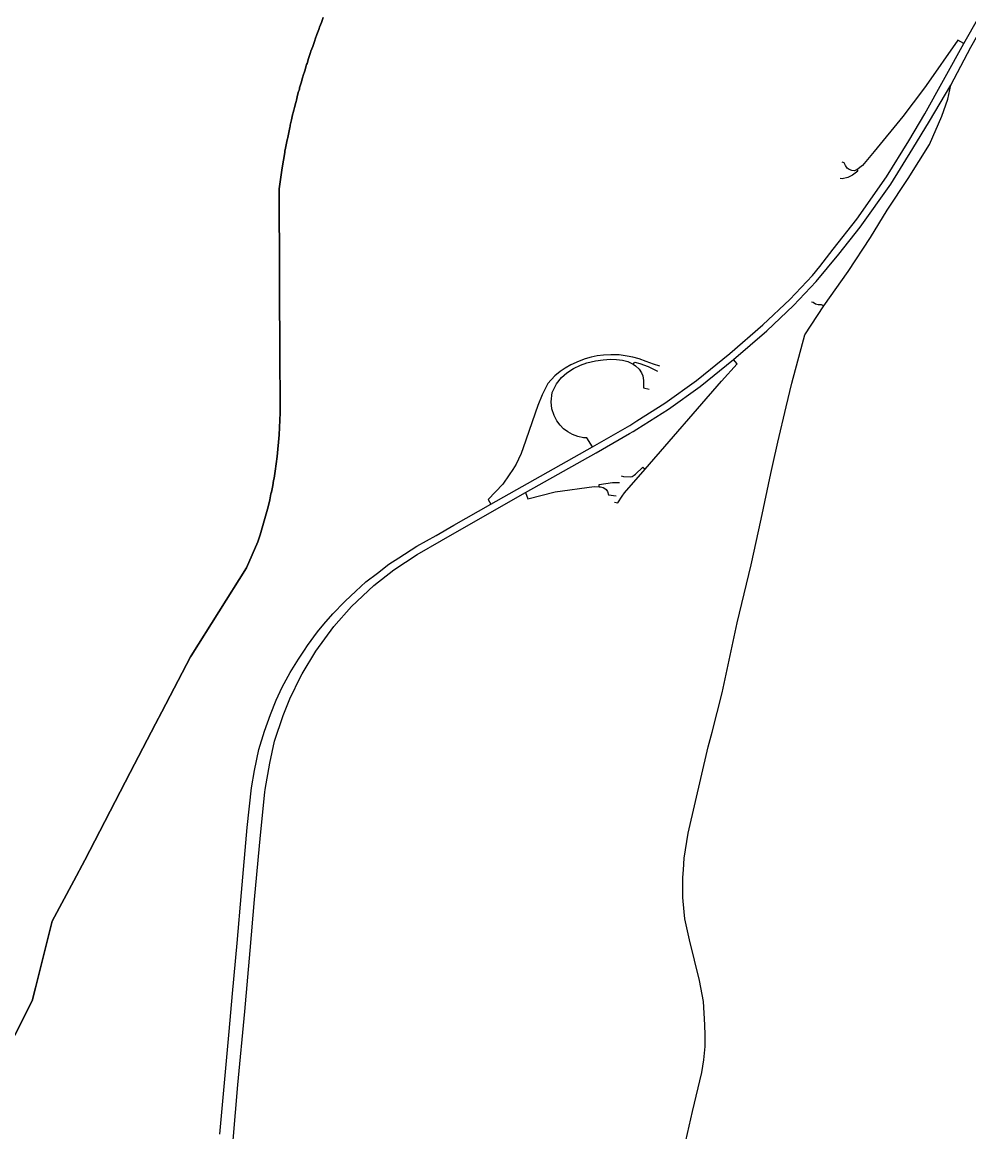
# Model space of a CAD drawing. Extents: x 0 to 34, y 0 to 22.
# Drawn here: x 5.1018 to 5.2107, y 14.8356 to 14.9632 of the extents above; entities that cross this region are included whole.
import ezdxf

# ---------------------------------------------------------------- set-up
doc = ezdxf.new("R2010")
doc.units = 0
for name, color, linetype in [('GM_X_Corporation', 7, 'Continuous'), ('GM_X_Interchange_Ramps', 7, 'Continuous'), ('GM_X_Interstate_Route', 7, 'Continuous'), ('GM_X_State_Route', 7, 'Continuous')]:
    doc.layers.add(name, color=color, linetype=linetype)

msp = doc.modelspace()

# ---------------------------------------------------------------- linework, layer by layer
at = {"layer": 'GM_X_Corporation'}
for points in [[(5.09888, 14.84268), (5.10294, 14.85064), (5.10333, 14.85216), (5.10479, 14.85797), (5.10499, 14.85876), (5.10526, 14.85981), (5.10773, 14.86444), (5.109, 14.86683), (5.11423, 14.8769), (5.11715, 14.88251), (5.11787, 14.8839), (5.12117, 14.89024), (5.12124, 14.89035), (5.1276, 14.90047), (5.12891, 14.90345), (5.12918, 14.90424), (5.12943, 14.90505), (5.12966, 14.90585), (5.12988, 14.90666), (5.13009, 14.90747), (5.13028, 14.90829), (5.13043, 14.90897), (5.13046, 14.90911), (5.13047, 14.90916), (5.13063, 14.90994), (5.13072, 14.91049), (5.13078, 14.91076), (5.13082, 14.91105), (5.13091, 14.91159), (5.13103, 14.91242), (5.13114, 14.91325), (5.13123, 14.91409), (5.13131, 14.91492), (5.13137, 14.91576), (5.13142, 14.9166), (5.13145, 14.91744), (5.13147, 14.91828), (5.13147, 14.91915), (5.13147, 14.92033), (5.13145, 14.92386), (5.13137, 14.94406), (5.1317, 14.94647), (5.13201, 14.94824), (5.13204, 14.94841), (5.13206, 14.94852), (5.13218, 14.9491), (5.13229, 14.94968), (5.13232, 14.94982), (5.13235, 14.94996), (5.13247, 14.95054), (5.13259, 14.95112), (5.13263, 14.95126), (5.13265, 14.95139), (5.13279, 14.95197), (5.13292, 14.95255), (5.13296, 14.95269), (5.13299, 14.95282), (5.13313, 14.95338), (5.13313, 14.9534), (5.13328, 14.95397), (5.13331, 14.95411), (5.13335, 14.95424), (5.1335, 14.95482), (5.13361, 14.95523), (5.13366, 14.95539), (5.1337, 14.95553), (5.13373, 14.95566), (5.1339, 14.95623), (5.13406, 14.9568), (5.1341, 14.95694), (5.13414, 14.95707), (5.13432, 14.95764), (5.13449, 14.9582), (5.13453, 14.95834), (5.13458, 14.95847), (5.13476, 14.95903), (5.13494, 14.9596), (5.13499, 14.95973), (5.13503, 14.95987), (5.13523, 14.96043), (5.13542, 14.96099), (5.13547, 14.96112), (5.13552, 14.96125), (5.13572, 14.96181), (5.13592, 14.96237), (5.13597, 14.9625), (5.13602, 14.96263), (5.13624, 14.96318), (5.13645, 14.96374)], [(5.13645, 14.96374), (5.13624, 14.96318), (5.13602, 14.96263), (5.13597, 14.9625), (5.13592, 14.96237), (5.13572, 14.96181), (5.13552, 14.96125), (5.13547, 14.96112), (5.13542, 14.96099), (5.13523, 14.96043), (5.13503, 14.95987), (5.13499, 14.95973), (5.13494, 14.9596), (5.13476, 14.95903), (5.13458, 14.95847), (5.13453, 14.95834), (5.13449, 14.9582), (5.13432, 14.95764), (5.13414, 14.95707), (5.1341, 14.95694), (5.13406, 14.9568), (5.1339, 14.95623), (5.13373, 14.95566), (5.1337, 14.95553), (5.13366, 14.95539), (5.13361, 14.95523), (5.1335, 14.95481), (5.13335, 14.95424), (5.13331, 14.95411), (5.13328, 14.95397), (5.13313, 14.9534), (5.13299, 14.95282), (5.13296, 14.95269), (5.13292, 14.95255), (5.13279, 14.95197), (5.13265, 14.95139), (5.13263, 14.95126), (5.13259, 14.95112), (5.13247, 14.95054), (5.13235, 14.94996), (5.13232, 14.94982), (5.13229, 14.94968), (5.13218, 14.9491), (5.13206, 14.94852), (5.13204, 14.94841), (5.13201, 14.94824), (5.1317, 14.94647), (5.13137, 14.94406), (5.13145, 14.92386), (5.13147, 14.92033), (5.13147, 14.91915), (5.13147, 14.91828), (5.13145, 14.91744), (5.13142, 14.9166), (5.13137, 14.91576), (5.13131, 14.91492), (5.13123, 14.91409), (5.13114, 14.91325), (5.13103, 14.91242), (5.13091, 14.91159), (5.13082, 14.91105), (5.13078, 14.91076), (5.13072, 14.91049), (5.13063, 14.90994), (5.13047, 14.90916), (5.13043, 14.90897), (5.13028, 14.90829), (5.13009, 14.90747), (5.12988, 14.90666), (5.12966, 14.90585), (5.12943, 14.90505), (5.12918, 14.90424), (5.12891, 14.90345), (5.1276, 14.90047), (5.12124, 14.89035), (5.12117, 14.89024), (5.11787, 14.8839), (5.11715, 14.88251), (5.11423, 14.8769), (5.109, 14.86683), (5.10773, 14.86444), (5.10526, 14.85981), (5.10499, 14.85876), (5.10479, 14.85797), (5.10333, 14.85216), (5.10294, 14.85064), (5.09888, 14.84268)]]:
    msp.add_lwpolyline(points, dxfattribs=at)
at = {"layer": 'GM_X_Interchange_Ramps'}
for points in [[(5.21016, 14.96075), (5.20947, 14.96114), (5.20583, 14.95595)], [(5.20583, 14.95595), (5.20552, 14.95551), (5.20316, 14.95237), (5.19986, 14.94836), (5.19849, 14.94674), (5.19785, 14.94624)], [(5.19785, 14.94624), (5.19795, 14.94607), (5.19765, 14.94584), (5.19735, 14.94562), (5.1968, 14.94537), (5.19618, 14.94519), (5.19592, 14.94524)], [(5.19785, 14.94624), (5.19756, 14.94612), (5.19728, 14.94614), (5.19699, 14.94626), (5.19674, 14.94642), (5.19654, 14.94672), (5.19639, 14.94705), (5.19617, 14.9471)], [(5.19265, 14.93105), (5.19284, 14.93103), (5.19311, 14.93084), (5.19342, 14.93073), (5.19373, 14.93074), (5.19406, 14.93059)], [(5.17519, 14.92366), (5.17446, 14.9239), (5.17359, 14.9242), (5.1728, 14.92449), (5.17207, 14.92469), (5.17143, 14.92482), (5.17051, 14.92494), (5.16953, 14.92497), (5.16868, 14.92492), (5.16798, 14.92483), (5.16727, 14.92468), (5.16659, 14.92449), (5.16589, 14.92424), (5.16494, 14.9238), (5.16428, 14.92342), (5.16371, 14.92304), (5.16309, 14.92255), (5.16231, 14.92165), (5.16164, 14.92037), (5.16114, 14.91914), (5.15947, 14.91426), (5.15922, 14.91362), (5.15892, 14.91296), (5.15863, 14.91239), (5.15826, 14.91176), (5.15785, 14.91117), (5.15711, 14.91008), (5.15543, 14.90833), (5.15575, 14.90778)], [(5.16742, 14.91439), (5.16678, 14.91542), (5.1664, 14.91543), (5.16573, 14.91557), (5.16513, 14.91579), (5.16459, 14.91609), (5.1641, 14.91646), (5.1637, 14.91688), (5.16333, 14.91737), (5.16302, 14.91797), (5.16277, 14.91875), (5.16268, 14.91957), (5.1628, 14.92063), (5.16329, 14.92163), (5.16387, 14.92234), (5.16449, 14.92288), (5.16526, 14.92339), (5.16605, 14.92378), (5.16679, 14.92402), (5.16778, 14.92426), (5.16865, 14.92439), (5.16952, 14.92446), (5.1702, 14.92443), (5.17087, 14.92435), (5.17149, 14.92419), (5.17197, 14.92397), (5.17211, 14.92388), (5.1724, 14.9237), (5.17279, 14.92331), (5.17307, 14.9229), (5.17321, 14.92256), (5.17331, 14.922), (5.17332, 14.92118), (5.17397, 14.92101)], [(5.16995, 14.90801), (5.17035, 14.90792), (5.17085, 14.90869), (5.17113, 14.90908), (5.17349, 14.9118), (5.18227, 14.92193), (5.1841, 14.92392), (5.18366, 14.92442)], [(5.17211, 14.92388), (5.17229, 14.92411), (5.17288, 14.92396), (5.17383, 14.92361), (5.17446, 14.92331), (5.17492, 14.92307)], [(5.17072, 14.91104), (5.17099, 14.91096), (5.17176, 14.91091), (5.17198, 14.91095), (5.17223, 14.91111), (5.17239, 14.91125), (5.17324, 14.91202), (5.17349, 14.9118)], [(5.15974, 14.90911), (5.15999, 14.9084), (5.16314, 14.90919), (5.16762, 14.90983), (5.16819, 14.90979), (5.16837, 14.90978), (5.16866, 14.90971), (5.16885, 14.90959), (5.16901, 14.90945), (5.16914, 14.90925), (5.16928, 14.90887), (5.17014, 14.90874)], [(5.16819, 14.90979), (5.16821, 14.91003), (5.16973, 14.91026), (5.17053, 14.91029)]]:
    msp.add_lwpolyline(points, dxfattribs=at)
at = {"layer": 'GM_X_Interstate_Route'}
for points in [[(5.17254, 14.91736), (5.17574, 14.91938), (5.17942, 14.92202), (5.18324, 14.92511), (5.18705, 14.92839), (5.19014, 14.93133), (5.19277, 14.93408), (5.19359, 14.93512), (5.19514, 14.9371), (5.19784, 14.94057), (5.20126, 14.94542), (5.20384, 14.94959), (5.20567, 14.95268), (5.21016, 14.96075), (5.21567, 14.97044), (5.21946, 14.97703), (5.22248, 14.98232), (5.22603, 14.98835), (5.22686, 14.98995)], [(5.20866, 14.95599), (5.21098, 14.96035), (5.21649, 14.97011), (5.22021, 14.97672), (5.22337, 14.98217), (5.22675, 14.98816), (5.22724, 14.98903)], [(5.17254, 14.91641), (5.17616, 14.91869), (5.17984, 14.92133), (5.18366, 14.92442), (5.18748, 14.9277), (5.19057, 14.93064), (5.19319, 14.9334), (5.1958, 14.93654), (5.19824, 14.93965), (5.20175, 14.9446), (5.2043, 14.9487), (5.2062, 14.95182), (5.20866, 14.95599)], [(5.1389, 14.89656), (5.13896, 14.89662), (5.14019, 14.89778), (5.14135, 14.89885), (5.1427, 14.89983), (5.14399, 14.90089), (5.14516, 14.90162), (5.14723, 14.90297), (5.14943, 14.90418), (5.15149, 14.90537), (5.15575, 14.90778), (5.15932, 14.9098), (5.16742, 14.91439), (5.17171, 14.91684), (5.17254, 14.91736)], [(5.13402, 14.88828), (5.13559, 14.89087), (5.13768, 14.89373), (5.13969, 14.89602), (5.14228, 14.89844), (5.14457, 14.90021), (5.14725, 14.90199), (5.15006, 14.90361), (5.15617, 14.90709), (5.15974, 14.90911), (5.16784, 14.9137), (5.1717, 14.91591)], [(5.1717, 14.91591), (5.17213, 14.91615), (5.17254, 14.91641)], [(5.12454, 14.83534), (5.1251, 14.84165), (5.12563, 14.84713), (5.12599, 14.8515), (5.12652, 14.8573), (5.12704, 14.86311), (5.1277, 14.87059), (5.12818, 14.87516), (5.12852, 14.87714), (5.12904, 14.87957), (5.12969, 14.88169), (5.13038, 14.88359), (5.13103, 14.88525), (5.13173, 14.88673), (5.13262, 14.88841), (5.13361, 14.88996), (5.13429, 14.89099), (5.13465, 14.89154), (5.13579, 14.89309), (5.13653, 14.89397), (5.13754, 14.89518), (5.1389, 14.89656)], [(5.12972, 14.87465), (5.12975, 14.87498), (5.13029, 14.878), (5.13085, 14.88053), (5.13182, 14.88347), (5.13258, 14.88541), (5.13385, 14.88799), (5.13402, 14.88828)], [(5.12407, 14.74956), (5.12402, 14.75065), (5.12378, 14.75464), (5.12342, 14.76024), (5.123, 14.76693), (5.12262, 14.77402), (5.12238, 14.78046), (5.12232, 14.78675), (5.12251, 14.79264), (5.12279, 14.79818), (5.12337, 14.80443), (5.12394, 14.81106), (5.12473, 14.81962), (5.12536, 14.82705), (5.12607, 14.83463), (5.12661, 14.84101), (5.12741, 14.84943), (5.12802, 14.85646), (5.12854, 14.86233), (5.12921, 14.8697), (5.12972, 14.87465)]]:
    msp.add_lwpolyline(points, dxfattribs=at)
at = {"layer": 'GM_X_State_Route'}
msp.add_line((5.18076, 14.87988), (5.18119, 14.88154), dxfattribs=at)
for points in [[(5.19186, 14.92725), (5.19406, 14.93059), (5.19686, 14.93454), (5.19943, 14.93845), (5.20133, 14.94161), (5.20377, 14.94525), (5.2062, 14.94915), (5.20762, 14.95241), (5.20831, 14.95437), (5.20866, 14.95599)], [(5.1882, 14.91236), (5.18876, 14.9149), (5.18971, 14.91896), (5.19036, 14.9217), (5.19186, 14.92725)], [(5.18119, 14.88154), (5.18235, 14.8861), (5.18408, 14.89415), (5.18569, 14.90081), (5.18683, 14.90604), (5.18797, 14.91129), (5.1882, 14.91236)], [(5.17789, 14.86571), (5.17798, 14.86707), (5.17843, 14.86994), (5.18076, 14.87988)], [(5.17799, 14.86088), (5.17783, 14.86256), (5.17783, 14.86483), (5.17789, 14.86571)], [(5.17861, 14.85768), (5.17807, 14.86008), (5.17799, 14.86088)], [(5.17739, 14.83118), (5.17896, 14.83792), (5.18003, 14.84243), (5.18026, 14.84389), (5.18038, 14.84541), (5.18041, 14.84672), (5.18036, 14.84788), (5.18019, 14.85059), (5.17975, 14.85301), (5.17861, 14.85768)]]:
    msp.add_lwpolyline(points, dxfattribs=at)

doc.saveas('drawing.dxf')
